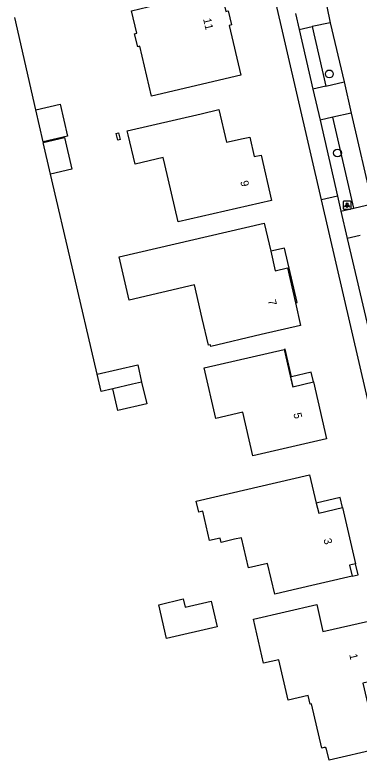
# Model space of a CAD drawing. Extents: x 156414 to 157775, y 382335 to 383765.
# Drawn here: x 156710.9 to 156753.9, y 382459.7 to 382552.8 of the extents above; entities that cross this region are included whole.
import ezdxf

# ---------------------------------------------------------------- set-up
doc = ezdxf.new("R2010")
doc.units = 0
for name, color, linetype in [('IMGEO_Boom', 7, 'Continuous'), ('IMGEO_Hek', 7, 'Continuous'), ('IMGEO_Lichtpunt', 7, 'Continuous'), ('IMGEO_Muur', 7, 'Continuous'), ('IMGEO_Pand', 7, 'Continuous'), ('IMGEO_Pand_nummerreeks', 7, 'Continuous'), ('IMGEO_Pand_overbouw', 7, 'Continuous'), ('IMGEO_Parkeervlak_halfverhard', 7, 'Continuous'), ('IMGEO_Rijbaan_lokaal_gesloten', 7, 'Continuous'), ('IMGEO_Rijbaan_lokaal_open', 7, 'Continuous'), ('IMGEO_Voetpad_open', 7, 'Continuous')]:
    doc.layers.add(name, color=color, linetype=linetype)

msp = doc.modelspace()

# ---------------------------------------------------------------- linework, layer by layer
at = {"layer": 'IMGEO_Boom'}
for centre in [(156750.14, 382545.387), (156751.163, 382535.513)]:
    msp.add_circle(centre, 0.489, dxfattribs=at)
at = {"layer": 'IMGEO_Hek'}
for points in [[(156713.518, 382540.894), (156710.892, 382552.423)], [(156718.056, 382521.279), (156715.344, 382532.867)]]:
    msp.add_lwpolyline(points, dxfattribs=at)
at = {"layer": 'IMGEO_Lichtpunt'}
for p, q in [((156751.864, 382529.391), (156751.864, 382528.584)), ((156751.864, 382529.391), (156751.864, 382528.584)), ((156752.766, 382529.486), (156751.958, 382529.486)), ((156752.766, 382529.486), (156751.958, 382529.486)), ((156752.86, 382528.584), (156752.86, 382529.391)), ((156752.86, 382528.584), (156752.86, 382529.391)), ((156751.958, 382528.49), (156752.766, 382528.49)), ((156751.958, 382528.49), (156752.766, 382528.49))]:
    msp.add_line(p, q, dxfattribs=at)
for points in [[(156752.238, 382529.055), (156752.277, 382529.027), (156752.089, 382528.765), (156752.051, 382528.792), (156752.238, 382529.055)], [(156752.45, 382529.027), (156752.488, 382529.054), (156752.675, 382528.792), (156752.636, 382528.764), (156752.45, 382529.027)], [(156752.34, 382529.007), (156752.387, 382529.007), (156752.387, 382528.685), (156752.34, 382528.685), (156752.34, 382529.007)]]:
    msp.add_lwpolyline(points, dxfattribs=at)
msp.add_circle((156752.363, 382529.189), 0.0994, dxfattribs=at)
for centre, start, end in [((156751.958, 382529.391), 90, 180), ((156751.958, 382529.391), 90, 180), ((156752.766, 382529.391), 0, 90), ((156752.766, 382529.391), 0, 90), ((156751.958, 382528.584), 180, 270), ((156751.958, 382528.584), 180, 270), ((156752.766, 382528.584), 270, 0), ((156752.766, 382528.584), 270, 360)]:
    msp.add_arc(centre, 0.0946, start, end, dxfattribs=at)
at = {"layer": 'IMGEO_Muur'}
msp.add_lwpolyline([(156721.156, 382507.872), (156718.056, 382521.279)], dxfattribs=at)
at = {"layer": 'IMGEO_Pand'}
for points in [[(156735.81, 382558.276), (156736.407, 382555.866), (156736.6, 382555.912), (156737.229, 382553.184), (156737.511, 382553.25), (156737.919, 382551.51), (156737.637, 382551.444), (156739.087, 382545.232), (156727.941, 382542.595), (156726.504, 382548.835), (156726.221, 382548.77), (156725.842, 382550.409), (156726.105, 382550.482), (156725.463, 382553.276), (156728.571, 382554.008), (156727.991, 382556.455), (156735.81, 382558.276)], [(156717.472, 382537.599), (156714.43, 382536.904), (156713.518, 382540.894), (156716.56, 382541.59), (156717.472, 382537.599)], [(156734.136, 382540.407), (156736.368, 382540.926), (156737.306, 382536.85), (156739.393, 382537.323), (156740.204, 382537.506), (156740.776, 382535.058), (156741.624, 382535.247), (156742.933, 382529.583), (156731.282, 382526.906), (156729.618, 382534.069), (156729.416, 382534.937), (156725.893, 382534.106), (156725.018, 382537.78), (156724.904, 382538.26), (156734.136, 382540.407)], [(156718.009, 382533.494), (156715.344, 382532.867), (156714.425, 382536.822), (156717.08, 382537.44), (156718.009, 382533.494)], [(156723.944, 382537.524), (156724.026, 382537.206), (156723.726, 382537.129), (156723.643, 382537.452), (156723.513, 382537.958), (156723.813, 382538.035), (156723.944, 382537.524)], [(156742.013, 382526.766), (156742.829, 382523.243), (156743.395, 382520.802), (156744.902, 382521.157), (156745.9, 382516.805), (156746.552, 382513.962), (156741.638, 382512.837), (156735.345, 382511.36), (156735.3, 382511.551), (156735.054, 382511.494), (156734.286, 382514.824), (156733.315, 382519.028), (156725.158, 382517.143), (156723.923, 382522.561), (156742.013, 382526.766)], [(156744.52, 382510.968), (156745.581, 382506.311), (156748.168, 382506.925), (156749.808, 382499.824), (156740.589, 382497.695), (156739.336, 382503.119), (156735.991, 382502.347), (156734.532, 382508.661), (156744.52, 382510.968)], [(156723.129, 382506.072), (156721.653, 382505.729), (156721.156, 382507.872), (156726.217, 382509.046), (156726.714, 382506.903)], [(156726.714, 382506.903), (156727.346, 382504.197), (156723.761, 382503.366), (156723.129, 382506.072)], [(156726.714, 382506.903), (156725.554, 382506.634), (156723.129, 382506.072)], [(156747.667, 382495.3), (156748.512, 382491.793), (156748.819, 382490.519), (156751.796, 382491.236), (156753.43, 382484.203), (156752.671, 382484.027), (156752.994, 382482.647), (156745.638, 382480.943), (156743.32, 382480.406), (156742.429, 382484.255), (156740.042, 382483.702), (156739.171, 382487.462), (156738.314, 382487.264), (156736.648, 382486.878), (156736.526, 382487.404), (156735.201, 382487.097), (156734.353, 382490.76), (156733.856, 382490.645), (156733.534, 382492.027), (156747.667, 382495.3)], [(156731.897, 382479.811), (156732.144, 382478.77), (156735.412, 382479.547), (156736.149, 382476.33), (156729.826, 382474.861), (156728.842, 382479.086), (156731.897, 382479.811)], [(156748.583, 382479.099), (156749.346, 382475.746), (156755.041, 382477.037), (156756.673, 382469.821), (156754.332, 382469.292), (156756.227, 382461.102), (156750.12, 382459.683), (156749.759, 382461.224), (156749.634, 382461.202), (156749.614, 382461.28), (156749.192, 382461.181), (156747.918, 382466.722), (156747.732, 382466.685), (156747.485, 382467.747), (156745.011, 382467.187), (156743.854, 382472.222), (156741.922, 382471.772), (156740.665, 382477.266), (156748.583, 382479.099)]]:
    msp.add_lwpolyline(points, dxfattribs=at)
at = {"layer": 'IMGEO_Pand_overbouw'}
for points in [[(156745.9, 382516.805), (156746.119, 382516.857), (156744.533, 382523.635), (156742.829, 382523.243), (156743.395, 382520.802), (156744.902, 382521.157)], [(156748.16, 382506.923), (156748.168, 382506.925), (156747.889, 382508.133), (156745.424, 382507.564), (156744.631, 382510.994), (156744.52, 382510.968), (156745.479, 382506.756), (156745.581, 382506.311)], [(156748.512, 382491.793), (156748.819, 382490.519), (156751.796, 382491.236), (156751.508, 382492.474)], [(156752.994, 382482.647), (156753.743, 382482.818), (156753.43, 382484.203), (156752.671, 382484.027)]]:
    msp.add_lwpolyline(points, close=True, dxfattribs=at)
at = {"layer": 'IMGEO_Parkeervlak_halfverhard'}
for points in [[(156748.007, 382551.305), (156749.7, 382543.859)], [(156753.199, 382528.63), (156750.596, 382539.967)]]:
    msp.add_lwpolyline(points, dxfattribs=at)
at = {"layer": 'IMGEO_Rijbaan_lokaal_gesloten'}
for points in [[(156749.814, 382553.79), (156750.255, 382551.783)], [(156750.255, 382551.783), (156751.983, 382544.378)], [(156751.983, 382544.378), (156752.886, 382540.494)], [(156752.886, 382540.494), (156755.483, 382529.155)]]:
    msp.add_lwpolyline(points, dxfattribs=at)
at = {"layer": 'IMGEO_Rijbaan_lokaal_open'}
for points in [[(156749.7, 382543.859), (156751.983, 382544.378)], [(156749.7, 382543.859), (156748.095, 382543.494)], [(156748.095, 382543.494), (156748.98, 382539.595)], [(156752.886, 382540.494), (156750.596, 382539.967)], [(156750.596, 382539.967), (156748.98, 382539.595)], [(156753.199, 382528.63), (156755.483, 382529.155)], [(156751.594, 382528.262), (156753.199, 382528.63)], [(156751.594, 382528.262), (156752.389, 382524.85)], [(156753.975, 382525.21), (156752.389, 382524.85)]]:
    msp.add_lwpolyline(points, dxfattribs=at)
at = {"layer": 'IMGEO_Voetpad_open'}
for points in [[(156749.185, 382529.649), (156731.446, 382606.382), (156727.839, 382622.057)], [(156745.901, 382552.932), (156746.361, 382550.955)], [(156750.255, 382551.783), (156748.007, 382551.305)], [(156746.361, 382550.955), (156748.007, 382551.305)], [(156746.361, 382550.955), (156748.095, 382543.494)], [(156748.98, 382539.595), (156751.144, 382530.124)], [(156751.144, 382530.124), (156749.185, 382529.649)], [(156751.144, 382530.124), (156751.594, 382528.262)], [(156764.119, 382465.046), (156760.304, 382481.722), (156756.624, 382497.478), (156749.185, 382529.649)], [(156752.389, 382524.85), (156755.144, 382512.971)]]:
    msp.add_lwpolyline(points, dxfattribs=at)

# ---------------------------------------------------------------- texts
at = {"layer": 'IMGEO_Pand_nummerreeks'}
for s, rotation, p in [('11', 283.20516, (156734.38, 382552.235)), ('9', 283.00773, (156739.021, 382531.945)), ('7', 282.91426, (156742.469, 382517.091)), ('5', 283.28668, (156745.644, 382502.955)), ('3', 283.60195, (156749.403, 382487.251)), ('1', 282.73977, (156752.622, 382472.863))]:
    msp.add_text(s, height=1, rotation=rotation, dxfattribs=at).set_placement(p)

doc.saveas('drawing.dxf')
